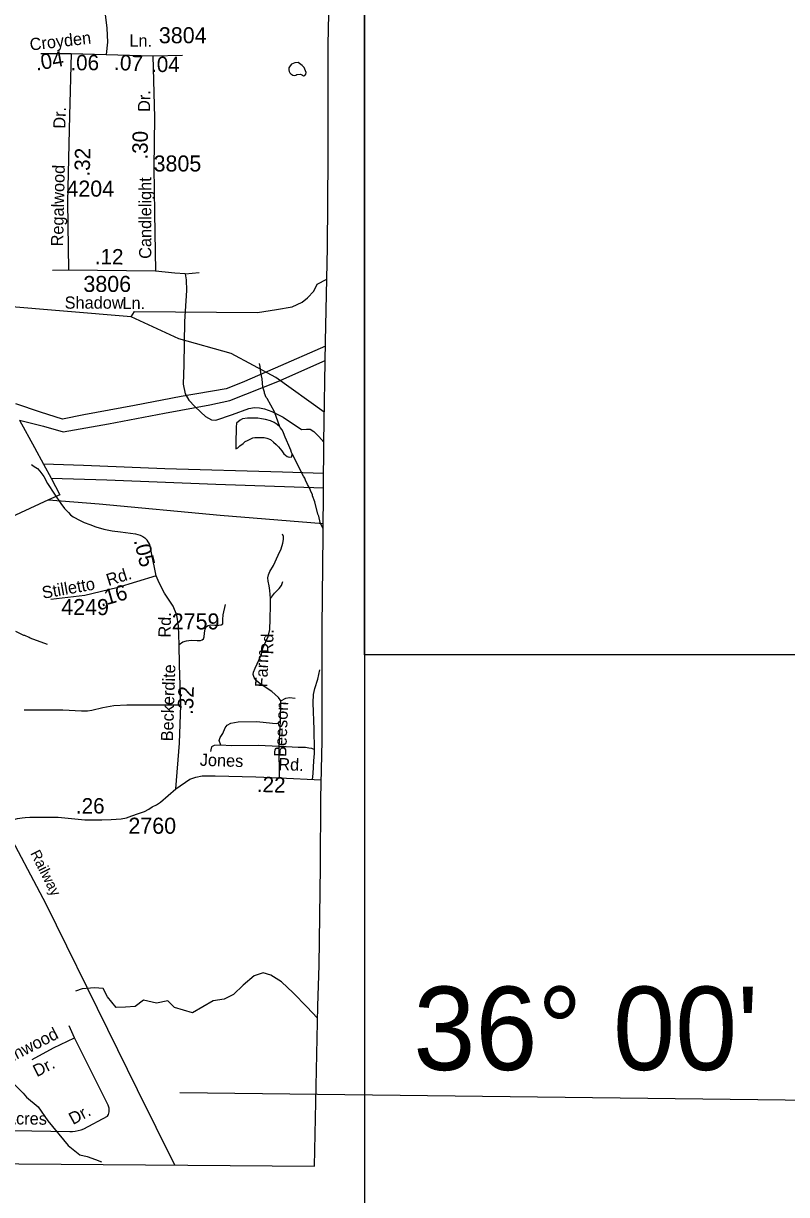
# Model space of a CAD drawing. Extents: x 1547597 to 1699558, y 810033 to 920809.
# Drawn here: x 1638672 to 1644617, y 819672 to 828797 of the extents above; entities that cross this region are included whole.
import ezdxf

# ---------------------------------------------------------------- set-up
doc = ezdxf.new("R2010")
doc.units = 0
for name, color, linetype in [('Exist Boundary Political CountyLine', 7, 'Continuous'), ('Exist Hydrographic Creek Single Shore', 7, 'Continuous'), ('Exist Hydrographic Misc Water Feature', 7, 'Continuous'), ('Exist Railroad Mainline', 7, 'Continuous'), ('Exist Railroad Mainline Label', 7, 'Continuous'), ('Exist Road Non-System Type 51', 7, 'Continuous'), ('Exist Road Non-System Type 51 Label', 7, 'Continuous'), ('Exist Road Secondary Mileage Hundredths English Label', 7, 'Continuous'), ('Exist Road Secondary Type 51 Attributed', 7, 'Continuous'), ('Exist Road Secondary Type 51 Label', 7, 'Continuous'), ('Exist Road Secondary Type 51 Number Label', 7, 'Continuous'), ('Exist Utilities Electrical Transmission Line', 7, 'Continuous'), ('Map Preparation Inset Cut Line', 7, 'Continuous'), ('Map Preparation Longitude Latitude Label', 7, 'Continuous'), ('Map Preparation Longitude Latitude Lines', 7, 'Continuous')]:
    doc.layers.add(name, color=color, linetype=linetype)

msp = doc.modelspace()

# ---------------------------------------------------------------- linework, layer by layer
at = {"layer": 'Exist Boundary Political CountyLine'}
msp.add_lwpolyline([(1624566.7, 820052.4), (1633697.6, 819951.5), (1640939.6, 819892.6), (1640965.4, 821140.1), (1640976.4, 821460.9), (1640986, 822224.9), (1640988.5, 822760.6), (1640998.3, 823208.8), (1640998.2, 824090.8), (1641007.3, 824814.8), (1641010.8, 825534.9), (1641024.7, 826318.8), (1641039.9, 827050.5), (1641045, 827752.6), (1641044.6, 828629.3), (1641047.4, 828754.8), (1641055.1, 829098.3), (1641064, 829362.2), (1641086.9, 830078.1), (1641093.5, 830596.3), (1641106.9, 830851.7)], dxfattribs=at)
at = {"layer": 'Exist Hydrographic Creek Single Shore'}
msp.add_line((1640963.5, 821048), (1640880, 821134.7), dxfattribs=at)
for points in [[(1639509.9, 826511.7), (1638485.9, 826598.2), (1636671.9, 826897.5), (1636355.9, 826982.7), (1636122.9, 826967.8), (1635619.9, 826735.1), (1635191.7, 826589.7), (1634943.5, 826592.9), (1634837.4, 826560.6), (1634767, 826540.3), (1634660.4, 826629.5), (1634553.8, 826717), (1634345.4, 826790.2), (1633940.4, 826974.9), (1633579.9, 827134.2), (1632619.9, 827537.9), (1632321.8, 827691.7), (1632032.8, 827933.8), (1631311.2, 828442.3)], [(1639509.9, 826511.7), (1639536, 826553.9), (1640495.6, 826544.9), (1640644, 826568.2), (1640766.2, 826588.5), (1640841.8, 826626.4), (1640885.5, 826658.4), (1640934.9, 826710.7), (1640961.1, 826766), (1641034.8, 826804.4)], [(1641015, 825769.6), (1640638, 826039.1), (1640289.9, 826226.7), (1639882.9, 826340.1), (1639509.9, 826511.7)], [(1640880, 821134.7), (1640774.2, 821243.8), (1640683.3, 821331), (1640600.1, 821382.1), (1640540.4, 821400.7), (1640468.2, 821375.5), (1640383.6, 821304.4), (1640306.9, 821231.2), (1640234.6, 821196), (1640148.6, 821182.9), (1639987.8, 821088.6), (1639848.2, 821129.3), (1639795.8, 821181.7), (1639708.5, 821164.2), (1639606.7, 821187.5), (1639542.7, 821138), (1639467, 821132.2), (1639394.3, 821129.3), (1639327.3, 821213.7), (1639292.4, 821277.7), (1639225.1, 821283.7), (1639129.1, 821274.8), (1639076.3, 821256.6)]]:
    msp.add_lwpolyline(points, dxfattribs=at)
at = {"layer": 'Exist Hydrographic Misc Water Feature'}
msp.add_line((1640765.1, 825444), (1640760.5, 825453), dxfattribs=at)
for points in [[(1640772, 828485), (1640760.5, 828480.4), (1640749.3, 828466.3), (1640740.1, 828452.5), (1640739.1, 828436.1), (1640741.2, 828422.2), (1640746.1, 828413.2), (1640754.9, 828404.5), (1640770.1, 828394.8), (1640782, 828391.9), (1640793.4, 828393.1), (1640802.7, 828398.8), (1640830.1, 828402.6), (1640844.9, 828395.2), (1640854, 828390.1), (1640864.9, 828392.5), (1640872.3, 828401.8), (1640874.4, 828414.3), (1640869.8, 828427.5), (1640863.4, 828441.5), (1640858.5, 828454), (1640842.8, 828469.3), (1640822.7, 828484.9), (1640811.9, 828492.2), (1640785.5, 828489.8), (1640772, 828485)], [(1640668.3, 825653), (1640628, 825771.4), (1640570.8, 825875.8), (1640562.9, 825883.9), (1640549.1, 825916), (1640549.1, 825924), (1640535.5, 825964), (1640531.9, 826028), (1640520.3, 826076.1), (1640516.6, 826124.1), (1640510.8, 826148.1)], [(1640668.3, 825653), (1640648.9, 825672.4), (1640624.8, 825689.1), (1640595.1, 825700.4), (1640557.5, 825710.7), (1640526.6, 825715.9), (1640498.1, 825721.2), (1640417.8, 825722.8), (1640378.8, 825716.6), (1640361, 825707.2), (1640331, 825683.2), (1640329.9, 825650.4), (1640327.8, 825619.4), (1640327, 825554.9), (1640327.3, 825483.1), (1640341.4, 825490.3), (1640356.8, 825507.1), (1640384.4, 825525.6), (1640398.5, 825538.8), (1640416.9, 825546.5), (1640442, 825560.1), (1640459.7, 825569.6), (1640473.2, 825571.3), (1640507.8, 825571.5), (1640546.1, 825571), (1640567.9, 825565.2), (1640597.6, 825555.1), (1640620.4, 825534.1), (1640640.9, 825516.8), (1640658.9, 825497.8), (1640685.9, 825467), (1640701.4, 825443.7), (1640727.3, 825422.7), (1640740.6, 825418.2), (1640762.6, 825420.3), (1640765.1, 825444)], [(1640760.5, 825453), (1640755.9, 825472.7), (1640740.5, 825509.4), (1640722.2, 825549.8), (1640711.5, 825574.3), (1640698.5, 825606.7), (1640686.1, 825630), (1640671.8, 825649.6), (1640668.3, 825653)], [(1641007.9, 824860.4), (1640983.6, 824909.2), (1640974, 824957.2), (1640966.1, 824973.3), (1640942.7, 825069.4), (1640923.1, 825117.5), (1640923.1, 825125.5), (1640907.5, 825157.6), (1640903.6, 825173.7), (1640883.8, 825205.8), (1640868, 825237.9), (1640864.2, 825253.9), (1640852.3, 825270), (1640765.1, 825444)], [(1638859.1, 823959), (1638723.6, 824008.1), (1638715.7, 824014.1), (1638683.8, 824028.4), (1638675.8, 824028.4), (1638612, 824058.9)], [(1638537.4, 821082.8), (1638447.2, 821079.8), (1638412.3, 821088.6), (1638354.1, 821062.4), (1638342.4, 821021.6), (1638357, 820960.5), (1638351.2, 820899.4), (1638362.8, 820861.6), (1638383.2, 820812.2), (1638403.5, 820745.2), (1638450.1, 820681.2), (1638670.7, 820463.1), (1638694.3, 820430.8), (1638786.1, 820355.3), (1638861.8, 820247.7), (1639018.9, 820055.6), (1639083.9, 820003.1), (1639111.5, 819982.7), (1639167.3, 819968.4), (1639234.2, 819945.1), (1639278.7, 819928.1)]]:
    msp.add_lwpolyline(points, dxfattribs=at)
at = {"layer": 'Exist Railroad Mainline'}
for points in [[(1638847.8, 821934.9), (1638512.9, 822569.5)], [(1639852.2, 819901.5), (1639560.1, 820489.2), (1639330.3, 820957.6), (1638847.8, 821934.9)]]:
    msp.add_lwpolyline(points, dxfattribs=at)
at = {"layer": 'Exist Road Non-System Type 51'}
for p, q in [((1639022.2, 826875), (1638898.1, 826872.9)), ((1639932.5, 826847.5), (1640040.2, 826856.2)), ((1640673.1, 823362.5), (1640677.4, 823518.1)), ((1640665.1, 823163.2), (1640673.1, 823362.5)), ((1640666.5, 822918.7), (1640665.1, 823163.2)), ((1639069.1, 820892.3), (1639028.3, 820986.9))]:
    msp.add_line(p, q, dxfattribs=at)
for points in [[(1639932.5, 826847.5), (1639850.4, 826852.8), (1639700.2, 826866.5)], [(1639932.5, 826847.5), (1639938.4, 826800.9), (1639941.3, 826716.6), (1639926.7, 826475.1), (1639920.9, 826137.5), (1639916.5, 825986.2), (1639931.1, 825910.6), (1639960.2, 825861.1), (1640006.7, 825811.7), (1640053.3, 825768), (1640091.1, 825736), (1640137.7, 825709.8), (1640169.7, 825706.9), (1640300.6, 825750.6), (1640428.6, 825797.1), (1640472.3, 825805.8), (1640510.1, 825802.9), (1640550.9, 825794.2), (1640606.1, 825773.8), (1640696.3, 825730.2), (1640838.9, 825634.2), (1640876.7, 825637.1), (1640905.8, 825637.1), (1640934.9, 825616.7), (1640972.7, 825578.9), (1641010.8, 825533.9)], [(1638734.7, 825359.9), (1638756.4, 825345.6), (1638782.1, 825329.1), (1638799.7, 825308.7), (1638830.9, 825268.3), (1638860, 825213.7), (1638912.5, 825130.7), (1638963.2, 825055.9), (1638992.1, 825017.7), (1639021.8, 824986.8), (1639039.5, 824968.9), (1639059, 824953.9), (1639113, 824924), (1639144.5, 824908.7), (1639188.2, 824892), (1639235.9, 824875.2), (1639297.3, 824856.6), (1639363.1, 824845), (1639427, 824835.9), (1639504.8, 824826.5), (1639544.7, 824819.7), (1639580.6, 824811.2), (1639602.4, 824800.8), (1639618.1, 824788.4), (1639634.4, 824769.9)], [(1640595.2, 824315.4), (1640590.9, 824377.9), (1640586.5, 824415.8), (1640577.8, 824452.1), (1640574.9, 824476.9), (1640580.7, 824501.6), (1640592.3, 824527.8), (1640618.5, 824574.3), (1640655.6, 824654.3), (1640680.3, 824702.4), (1640693.4, 824747.5), (1640697.8, 824776.6), (1640697.8, 824799.8), (1640690.5, 824818.7)], [(1640595.2, 824315.4), (1640628.7, 824359), (1640665.1, 824395.4), (1640682.5, 824418.7), (1640692.7, 824449.2)], [(1640677.4, 823518.1), (1640657.8, 823545.8), (1640606.9, 823592.3), (1640516.7, 823652), (1640484.7, 823676.7), (1640468.7, 823701.4), (1640461.4, 823723.3), (1640462.8, 823743.6), (1640475.9, 823774.2), (1640507.9, 823842.6), (1640525.4, 823881.8), (1640538.5, 823935.7), (1640577.8, 824021.5), (1640592.3, 824075.3), (1640593.8, 824156.8), (1640596.7, 824265.9), (1640595.2, 824315.4)], [(1639886, 823957.5), (1639913.6, 823977.9), (1639941.3, 823988), (1639977.6, 823992.4), (1640024.2, 823989.5), (1640051.8, 823989.5), (1640064.9, 823993.9), (1640075.1, 824002.6), (1640079.5, 824017.1), (1640082.4, 824047.7), (1640088.2, 824079.7), (1640098.4, 824098.6), (1640110, 824107.3), (1640131.9, 824111.7), (1640163.9, 824110.2), (1640193, 824110.2), (1640211.9, 824111.7), (1640225, 824120.4), (1640225, 824152.4), (1640227.2, 824190.3), (1640244.6, 824270.3)], [(1640940, 823139.9), (1640937.8, 823295.5), (1640927.7, 823505), (1640932, 823569), (1640940.7, 823615.6), (1640964, 823688.3), (1640980, 823761.1)], [(1640677.4, 823518.1), (1640716.7, 823541.4), (1640744.3, 823544.3), (1640788, 823541.4)], [(1639896.9, 823484.7), (1639707.8, 823484.7), (1639476.5, 823484.7), (1639375.4, 823480.3), (1639291, 823465.8), (1639203.7, 823443.9), (1639170.2, 823439.6), (1639125.1, 823439.6), (1638979.6, 823446.8), (1638676.3, 823446.8)], [(1640210.4, 823174.8), (1640197.3, 823209.7), (1640204.6, 823233), (1640225, 823265), (1640243.9, 823310.1), (1640259.9, 823329), (1640286.1, 823345), (1640344.3, 823355.2), (1640489.7, 823358.1), (1640612, 823345), (1640642.5, 823342.1), (1640654.1, 823345), (1640673.1, 823362.5)], [(1640210.4, 823174.8), (1640156.6, 823171.9), (1640137.7, 823160.2), (1640130.4, 823138.4), (1640129, 823125.3)], [(1640665.1, 823163.2), (1640501.4, 823170.4), (1640289, 823167.5), (1640210.4, 823174.8)], [(1640665.1, 823163.2), (1640718.9, 823163.2), (1640812, 823158.8), (1640868.7, 823158.8), (1640894.9, 823154.4), (1640915.3, 823150.1), (1640940, 823139.9)], [(1640922.6, 822907.1), (1640929.8, 822952.2), (1640934.2, 823052.6), (1640938.6, 823109.3), (1640940, 823139.9)], [(1637993.3, 820180.8), (1639034.2, 820163), (1639054.2, 820164.8), (1639074.3, 820166.6), (1639098.4, 820170.3), (1639120.3, 820177.8), (1639142.5, 820183.6), (1639325.8, 820283.3), (1639333.9, 820297.4), (1639338.3, 820317.6), (1639338.3, 820346.5), (1639331.7, 820367.9), (1639069.1, 820892.3)], [(1638740.6, 820725.9), (1638905.5, 820814.6), (1639069.1, 820892.3)]]:
    msp.add_lwpolyline(points, dxfattribs=at)
at = {"layer": 'Exist Road Secondary Type 51 Attributed'}
for points in [[(1639243.3, 829151.2), (1639266.7, 829009.4), (1639308.8, 828866), (1639321.4, 828760.7), (1639325.6, 828651.1), (1639317.2, 828554.1)], [(1638807.6, 828562.6), (1639043.4, 828562.6)], [(1639043.4, 828562.6), (1639030.6, 828078.9), (1639013.8, 827406.1), (1639022.2, 826875)], [(1639043.4, 828562.6), (1639317.2, 828554.1)], [(1639317.2, 828554.1), (1639679.4, 828545.7)], [(1639679.4, 828545.7), (1639911, 828549.9)], [(1639679.4, 828545.7), (1639692, 828065.2), (1639687.6, 827675.8), (1639691.8, 827321.8), (1639700.2, 826866.5)], [(1639700.2, 826866.5), (1639022.2, 826875)], [(1639706.3, 824494.3), (1639668.6, 824673.3), (1639655.7, 824737.6), (1639634.4, 824769.9)], [(1639706.3, 824494.3), (1639398.7, 824399), (1639150.3, 824339), (1638884.7, 824309)], [(1639858.1, 822833.3), (1639887, 823190.1), (1639896.9, 823484.7), (1639887, 823798.8), (1639886, 823957.5), (1639878.4, 824103.2), (1639867.8, 824187.3), (1639837.3, 824255.7), (1639771.8, 824357.6), (1639729.6, 824437.6), (1639706.3, 824494.3)], [(1639858.1, 822833.3), (1639966.7, 822910), (1640015.9, 822925), (1640064.9, 822935.7), (1640166, 822934.7), (1640482.8, 822927.9), (1640666.5, 822918.7), (1640991.7, 822904.9)], [(1638512.9, 822569.5), (1638558.3, 822585.1), (1638624.5, 822602.2), (1638662.5, 822608.9), (1638685.2, 822610.4), (1638722.7, 822614), (1638941.7, 822612.3), (1639149.4, 822591.9), (1639282.2, 822591.9), (1639354.4, 822595.3), (1639432.7, 822600.4), (1639475.2, 822607.2), (1639515.8, 822623.4), (1639567.7, 822641), (1639614, 822656.1), (1639648.9, 822675.4), (1639674.9, 822692.3), (1639707.3, 822709.8), (1639739.3, 822731), (1639858.1, 822833.3)]]:
    msp.add_lwpolyline(points, dxfattribs=at)
at = {"layer": 'Exist Utilities Electrical Transmission Line'}
msp.add_line((1638827.2, 825362.8), (1638887.8, 825254.1), dxfattribs=at)
for points in [[(1641024, 826282.5), (1640633.5, 826111.7), (1640376.3, 825998.9), (1640251.7, 825950.6), (1639899.3, 825891.1), (1639536.6, 825819.8), (1639141.9, 825746.8), (1638975.6, 825713), (1638804.4, 825769.1), (1638613.4, 825833.6)], [(1638641.8, 825705.3), (1638829, 825658.9), (1638980.4, 825614.8), (1639334.8, 825678.3), (1639771.5, 825760.6), (1640124.3, 825826.1), (1640280.6, 825858.2), (1640654.2, 826007.4), (1641022.1, 826171.8)], [(1638641.8, 825705.3), (1638757, 825493.7), (1638827.2, 825362.8)], [(1641009.6, 825291.9), (1640689.1, 825301), (1639772.1, 825326.8), (1639140.9, 825352.8), (1638827.2, 825362.8)], [(1638887.8, 825254.1), (1638954.2, 825125.3), (1638867.7, 825084.2)], [(1638887.8, 825254.1), (1639321.4, 825242.5), (1640170.3, 825207.6), (1641009.1, 825179.7)], [(1638867.7, 825084.2), (1638576.3, 824950.1), (1638286.6, 824817.7), (1638210.9, 824982.7), (1638121.2, 825163.8)], [(1638867.7, 825084.2), (1639260.9, 825053.2), (1640205.2, 824965.2), (1641007.8, 824901.3)]]:
    msp.add_lwpolyline(points, dxfattribs=at)
at = {"layer": 'Map Preparation Inset Cut Line'}
for points in [[(1575502.6, 831307.2), (1641328.6, 831307.2), (1641328.6, 811336.3), (1575502.6, 811336.3)], [(1641328.6, 831307.2), (1694128.9, 831307.2), (1694128.9, 823877.6), (1641328.6, 823877.6)]]:
    msp.add_lwpolyline(points, close=True, dxfattribs=at)
at = {"layer": 'Map Preparation Longitude Latitude Lines'}
msp.add_line((1639890, 820468.1), (1645189.4, 820403.6), dxfattribs=at)

# ---------------------------------------------------------------- texts
at = {"layer": 'Exist Railroad Mainline Label'}
msp.add_text('Railway', height=82.02, rotation=296.6416, dxfattribs=at).set_placement((1638723.1, 822332))
at = {"layer": 'Exist Road Non-System Type 51 Label'}
for s, rotation, p in [('Rd.', 89.24156, (1640617.7, 823880.1)), ('Farm', 87.77259, (1640570.4, 823623.2)), ('Beeson', 87.77259, (1640717.9, 823080.8)), ('Rainwood', 27.14835, (1638450.6, 820636.6)), ('Dr.', 27.14835, (1638776.5, 820586.3)), ('Acres', 359.30058, (1638529.3, 820220)), ('Dr.', 28.54899, (1639057.7, 820213.5))]:
    msp.add_text(s, height=95, rotation=rotation, dxfattribs=at).set_placement(p)
at = {"layer": 'Exist Road Secondary Mileage Hundredths English Label'}
for s, rotation, p in [('.04', 9.95529, (1638772.7, 828428.7)), ('.06', 0.20188, (1639038, 828431.9)), ('.07', 356.81055, (1639375.8, 828436.3)), ('.04', 0.07213, (1639666.2, 828418.6)), ('.30', 89.35272, (1639639.1, 827736.1)), ('.32', 88.57161, (1639188, 827603.3)), ('.12', 359.28769, (1639226.9, 826921.6)), ('.05', 283.98528, (1639530.4, 824768.6)), ('.16', 16.03514, (1639277.8, 824252.4)), ('.32', 88.20359, (1639992.8, 823408.6)), ('.22', 358.21601, (1640488.5, 822809.8))]:
    msp.add_text(s, height=120, rotation=rotation, dxfattribs=at).set_placement(p)
msp.add_text('.26', height=120, dxfattribs=at).set_placement((1639080.8, 822641.1))
at = {"layer": 'Exist Road Secondary Type 51 Label'}
for s, rotation, p in [('Croyden', 6.7081, (1638726.1, 828585.3)), ('Ln.', 359.70865, (1639496.9, 828616.4)), ('Dr.', 89.43269, (1639658.4, 828107.7)), ('Dr.', 88.427, (1638998.3, 827976.3)), ('Regalwood', 88.7765, (1638980.7, 827059.5)), ('Candlelight', 90.08404, (1639668.1, 826963.3)), ('Rd.', 17.46355, (1639334.3, 824412.5)), ('Stilletto', 10.25542, (1638824.8, 824313.8)), ('Rd.', 88.98325, (1639818, 824011.4)), ('Beckerdite', 88.20359, (1639836.6, 823202.7)), ('Jones', 358.21601, (1640044.3, 823013.6)), ('Rd.', 358.03155, (1640656.1, 822979.5))]:
    msp.add_text(s, height=95, rotation=rotation, dxfattribs=at).set_placement(p)
for s, p in [('Shadow', (1638992.9, 826574.8)), ('Ln.', (1639443.2, 826571.7))]:
    msp.add_text(s, height=95, dxfattribs=at).set_placement(p)
at = {"layer": 'Exist Road Secondary Type 51 Number Label'}
for s, p in [('3804', (1639726.9, 828642.7)), ('3805', (1639685.5, 827643.7)), ('4204', (1639006.4, 827447.8)), ('3806', (1639138.7, 826705.3)), ('4249', (1638966, 824187.5)), ('2759', (1639826.7, 824075.7)), ('2760', (1639489.3, 822483.9))]:
    msp.add_text(s, height=125, dxfattribs=at).set_placement(p)
at = {"layer": 'Map Preparation Longitude Latitude Label'}
msp.add_text("36° 00'", height=650, dxfattribs=at).set_placement((1641709.3, 820642.7))

doc.saveas('drawing.dxf')
